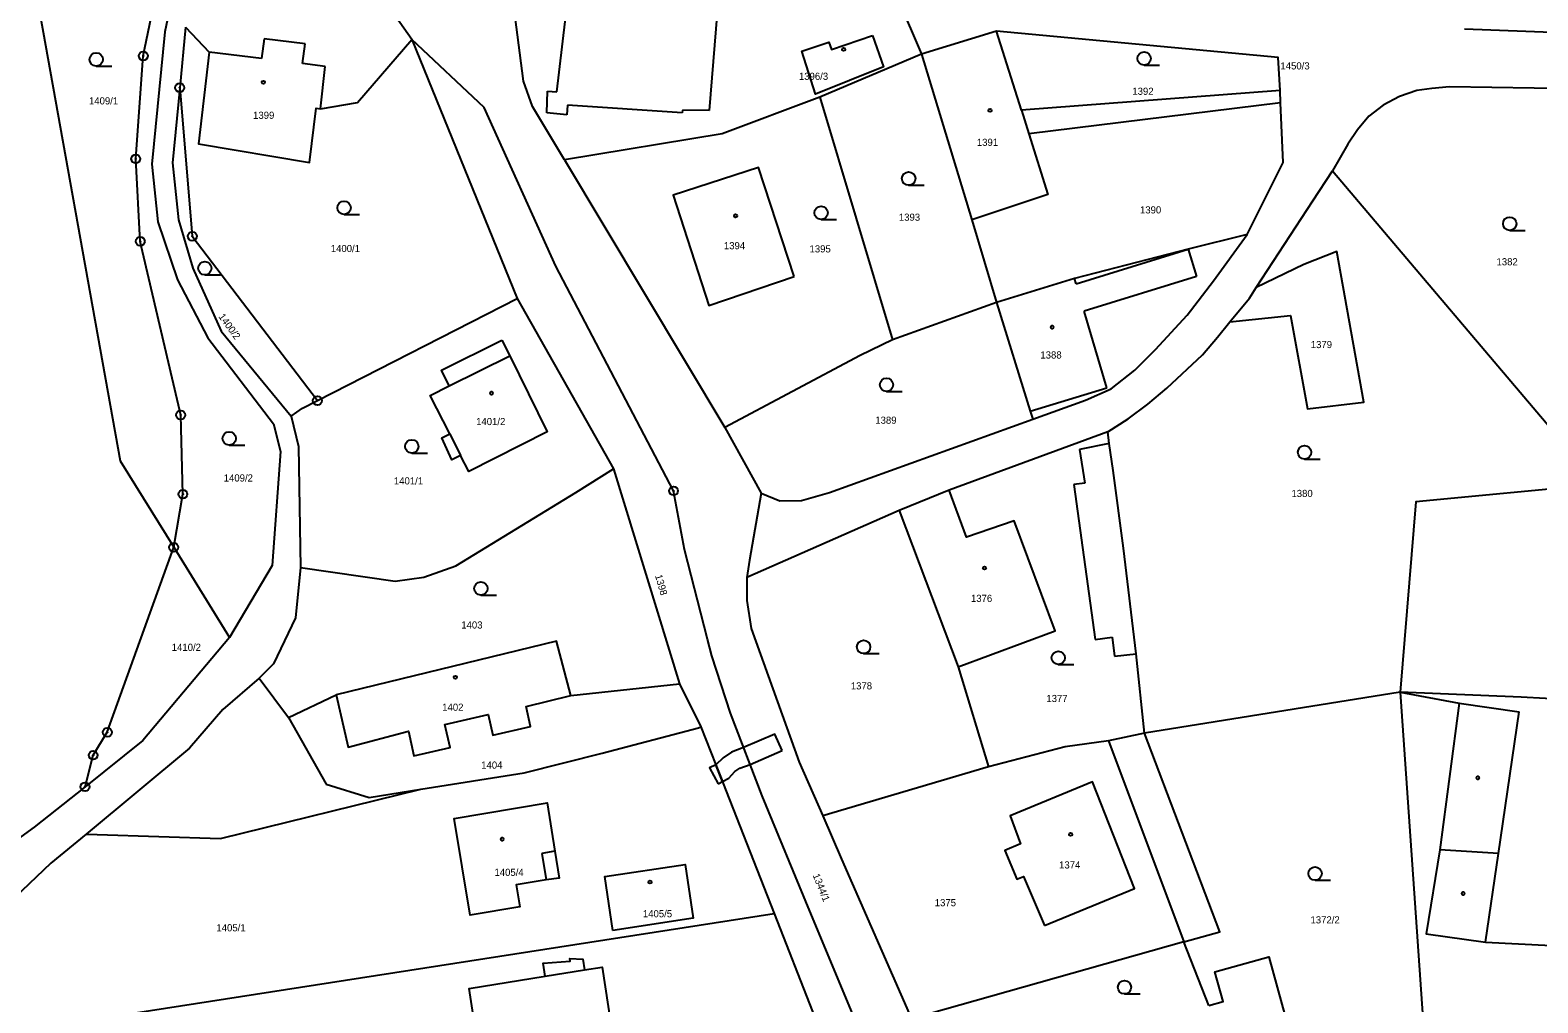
# Model space of a CAD drawing. Extents: x -587171 to -555306, y -1167727 to -1074732.
# Drawn here: x -559900.1 to -559730.7, y -1076275.6 to -1076166.3 of the extents above; entities that cross this region are included whole.
import ezdxf

# ---------------------------------------------------------------- set-up
doc = ezdxf.new("R2010")
doc.units = 0
for name, color, linetype in [('Hranice parcel', 7, 'Continuous'), ('Parcelní čísla', 7, 'Continuous'), ('Vnitřní kresba', 7, 'Continuous'), ('Věcná břemena k části', 7, 'Continuous'), ('Značky bodu BP', 7, 'Continuous'), ('Značky budov', 7, 'Continuous'), ('Značky kultur', 7, 'Continuous')]:
    doc.layers.add(name, color=color, linetype=linetype)

msp = doc.modelspace()

# ---------------------------------------------------------------- linework, layer by layer
at = {"layer": 'Hranice parcel'}
for p, q in [((-559802.6, -1076162.85), (-559799.97, -1076168.98)), ((-559882.67, -1076165.97), (-559883.32, -1076172.76)), ((-559791.56, -1076166.4), (-559799.97, -1076168.98)), ((-559728.16, -1076166.58), (-559738.97, -1076166.19)), ((-559857.26, -1076167.36), (-559845.42, -1076196.45)), ((-559799.97, -1076168.98), (-559811.4, -1076173.82)), ((-559799.97, -1076168.98), (-559794.31, -1076187.59)), ((-559883.32, -1076172.76), (-559884.12, -1076181.19)), ((-559811.4, -1076173.82), (-559803.23, -1076201.1)), ((-559759.64, -1076174.47), (-559759.69, -1076173.07)), ((-559840.08, -1076180.86), (-559822.09, -1076210.95)), ((-559753.81, -1076182.1), (-559723.95, -1076217.33)), ((-559794.31, -1076187.59), (-559791.56, -1076196.91)), ((-559867.85, -1076207.92), (-559845.42, -1076196.45)), ((-559845.42, -1076196.45), (-559834.6, -1076215.6)), ((-559791.56, -1076196.91), (-559803.23, -1076201.1)), ((-559822.09, -1076210.95), (-559818.01, -1076218.3)), ((-559779.06, -1076211.43), (-559796.86, -1076218)), ((-559834.6, -1076215.6), (-559827.15, -1076239.74)), ((-559796.86, -1076218), (-559802.48, -1076220.25)), ((-559802.48, -1076220.25), (-559819.62, -1076227.79)), ((-559802.48, -1076220.25), (-559795.86, -1076237.82)), ((-559884, -1076224.4), (-559877.73, -1076234.53)), ((-559795.86, -1076237.82), (-559792.44, -1076249.08)), ((-559839.38, -1076241.05), (-559827.15, -1076239.74)), ((-559827.15, -1076239.74), (-559824.78, -1076244.58)), ((-559746.19, -1076240.66), (-559774.92, -1076245.29)), ((-559746.19, -1076240.66), (-559742.81, -1076289.2)), ((-559792.44, -1076249.08), (-559811.08, -1076254.57)), ((-559917.53, -1076281.27), (-559816.53, -1076265.53)), ((-559770.49, -1076268.74), (-559801.09, -1076277.4)), ((-559767.68, -1076275.89), (-559770.49, -1076268.74))]:
    msp.add_line(p, q, dxfattribs=at)
for points in [[(-559884, -1076224.4), (-559882.97, -1076218.43), (-559883.21, -1076209.54), (-559887.76, -1076190.03), (-559888.26, -1076180.76), (-559887.42, -1076169.19), (-559882.41, -1076145.11)], [(-559880.6, -1076145.7), (-559884.99, -1076166.47), (-559886.45, -1076181.35), (-559885.78, -1076187.84), (-559883.56, -1076194.33), (-559880.18, -1076200.87), (-559872.79, -1076210.53), (-559872.01, -1076213.63), (-559872.94, -1076226.45), (-559877.73, -1076234.53)], [(-559857.26, -1076167.36), (-559867.39, -1076152.91), (-559877.86, -1076147.32)], [(-559840.08, -1076180.86), (-559843.68, -1076174.89), (-559844.71, -1076172.04), (-559845.91, -1076162.75), (-559845.81, -1076159.66), (-559845.67, -1076147.82)], [(-559900.38, -1076156.9), (-559890.01, -1076214.69), (-559884, -1076224.4)], [(-559882.67, -1076165.97), (-559880.03, -1076168.77), (-559881.21, -1076179.06), (-559868.73, -1076181.16), (-559868.01, -1076175.07), (-559867.5, -1076175.13), (-559863.36, -1076174.42), (-559857.26, -1076167.36)], [(-559805.5, -1076166.88), (-559804.24, -1076170.4), (-559811.89, -1076173.49), (-559813.41, -1076168.65), (-559810.38, -1076167.63), (-559810.08, -1076168.47), (-559805.5, -1076166.88)], [(-559759.69, -1076173.07), (-559788.75, -1076175.28), (-559791.56, -1076166.4)], [(-559759.69, -1076173.07), (-559759.89, -1076169.36), (-559791.56, -1076166.4)], [(-559800.97, -1076304.86), (-559794.95, -1076303.08), (-559796.9, -1076300.21), (-559799.24, -1076295.84), (-559801.24, -1076291.85), (-559803.62, -1076286.68), (-559812.53, -1076265.28), (-559817.89, -1076252.34), (-559821.44, -1076243.02), (-559823.53, -1076236.61), (-559824.03, -1076234.73), (-559826.59, -1076224.66), (-559827.84, -1076218.06), (-559841.06, -1076192.8), (-559849.12, -1076174.99), (-559857.26, -1076167.36)], [(-559883.32, -1076172.76), (-559881.91, -1076189.45), (-559867.85, -1076207.92)], [(-559811.4, -1076173.82), (-559822.38, -1076177.95), (-559840.08, -1076180.86)], [(-559726.38, -1076172.88), (-559740.65, -1076172.67), (-559742.65, -1076172.86), (-559744.33, -1076173.09), (-559746.28, -1076173.75), (-559748.1, -1076174.73), (-559749.73, -1076175.96), (-559751, -1076177.48), (-559752.09, -1076179.11), (-559753.81, -1076182.1)], [(-559759.64, -1076174.47), (-559787.92, -1076177.94), (-559785.77, -1076184.75), (-559794.31, -1076187.59)], [(-559763.38, -1076189.27), (-559759.36, -1076181.17), (-559759.64, -1076174.47)], [(-559884.12, -1076181.19), (-559883.45, -1076187.59), (-559881.85, -1076193.03), (-559878.67, -1076200.13), (-559870.79, -1076209.68)], [(-559814.28, -1076193.97), (-559818.28, -1076181.73), (-559827.87, -1076184.84), (-559823.88, -1076197.22), (-559814.28, -1076193.97)], [(-559762.38, -1076195.22), (-559756, -1076185.48), (-559753.81, -1076182.1)], [(-559763.38, -1076189.27), (-559770.01, -1076190.92), (-559782.78, -1076194.21), (-559791.56, -1076196.91)], [(-559787.48, -1076210), (-559781.55, -1076207.86), (-559778.67, -1076206.59), (-559776.02, -1076204.48), (-559773.7, -1076202.16), (-559770.13, -1076198.3), (-559767.17, -1076194.45), (-559763.38, -1076189.27)], [(-559765.32, -1076199.08), (-559758.53, -1076198.35), (-559756.6, -1076208.85), (-559750.29, -1076208.09), (-559753.32, -1076191.16), (-559757.01, -1076192.61), (-559762.38, -1076195.22)], [(-559765.32, -1076199.08), (-559763.14, -1076196.39), (-559762.38, -1076195.22)], [(-559791.56, -1076196.91), (-559787.76, -1076209.11), (-559787.48, -1076210)], [(-559779.06, -1076211.43), (-559776.74, -1076209.96), (-559774.56, -1076208.31), (-559772.43, -1076206.53), (-559768.41, -1076202.77), (-559766.71, -1076200.79), (-559765.32, -1076199.08)], [(-559847.12, -1076201.12), (-559846.24, -1076202.89), (-559842.04, -1076211.44), (-559850.83, -1076215.9), (-559851.76, -1076214.07), (-559852.74, -1076214.57), (-559853.89, -1076212.11), (-559852.98, -1076211.65), (-559855.17, -1076207.34), (-559853.03, -1076206.25), (-559853.92, -1076204.48), (-559847.12, -1076201.12)], [(-559803.23, -1076201.1), (-559806.88, -1076202.84), (-559822.09, -1076210.95)], [(-559870.79, -1076209.68), (-559869.54, -1076208.78), (-559867.85, -1076207.92)], [(-559870.79, -1076209.68), (-559869.98, -1076213.07), (-559869.77, -1076226.68)], [(-559818.01, -1076218.3), (-559815.88, -1076219.18), (-559813.45, -1076219.15), (-559810.33, -1076218.24), (-559787.48, -1076210)], [(-559774.92, -1076245.29), (-559775.85, -1076236.38), (-559777.29, -1076224.48), (-559778.44, -1076215.79), (-559778.91, -1076212.75), (-559779.06, -1076211.43)], [(-559869.77, -1076226.68), (-559859.12, -1076228.2), (-559855.88, -1076227.77), (-559852.31, -1076226.49), (-559838.82, -1076218.24), (-559834.6, -1076215.6)], [(-559795.86, -1076237.82), (-559784.95, -1076233.8), (-559789.57, -1076221.43), (-559794.91, -1076223.25), (-559796.86, -1076218)], [(-559723.95, -1076217.33), (-559744.45, -1076219.3), (-559746.19, -1076240.66)], [(-559818.01, -1076218.3), (-559819.29, -1076225.85), (-559819.62, -1076227.79)], [(-559893.96, -1076251.31), (-559893.05, -1076247.76), (-559891.46, -1076245.19), (-559884, -1076224.4)], [(-559869.77, -1076226.68), (-559870.33, -1076232.31), (-559872.78, -1076237.49), (-559874.38, -1076239.09)], [(-559819.62, -1076227.79), (-559819.6, -1076230.38), (-559819.11, -1076233.54), (-559813.74, -1076248.54), (-559811.08, -1076254.57)], [(-559877.73, -1076234.53), (-559887.46, -1076246.12), (-559893.96, -1076251.31)], [(-559839.38, -1076241.05), (-559840.97, -1076234.95), (-559865.74, -1076240.99)], [(-559874.38, -1076239.09), (-559878.48, -1076242.61), (-559882.21, -1076246.96), (-559893.84, -1076256.62)], [(-559874.38, -1076239.09), (-559871.09, -1076243.53), (-559865.74, -1076240.99)], [(-559865.74, -1076240.99), (-559864.38, -1076246.84), (-559857.63, -1076245.05), (-559857, -1076247.84), (-559852.95, -1076246.91), (-559853.54, -1076244.3), (-559848.67, -1076243.2), (-559848.15, -1076245.5), (-559843.9, -1076244.53), (-559844.41, -1076242.28), (-559839.38, -1076241.05)], [(-559721.67, -1076241.85), (-559732.61, -1076241.25), (-559746.19, -1076240.66)], [(-559746.19, -1076240.66), (-559739.57, -1076241.9), (-559741.74, -1076258.38), (-559743.29, -1076267.85), (-559736.59, -1076268.78), (-559721.03, -1076269.54), (-559711.4, -1076267.91), (-559712.16, -1076263.53), (-559709.91, -1076263.3), (-559710.52, -1076258.68), (-559712.92, -1076259.1), (-559713, -1076258.66), (-559722.83, -1076260.38), (-559721.97, -1076242.88)], [(-559893.84, -1076256.62), (-559892.61, -1076256.66), (-559878.73, -1076257.12), (-559856.24, -1076251.59), (-559844.61, -1076249.76), (-559835.87, -1076247.54), (-559825.05, -1076244.68), (-559824.78, -1076244.58)], [(-559824.78, -1076244.58), (-559823.08, -1076248.83), (-559816.53, -1076265.53)], [(-559774.92, -1076245.29), (-559778.98, -1076246.13), (-559783.85, -1076246.81), (-559792.44, -1076249.08)], [(-559770.49, -1076268.74), (-559766.45, -1076267.6), (-559774.92, -1076245.29)], [(-559893.96, -1076251.31), (-559899.66, -1076255.86), (-559913.49, -1076265.83), (-559917.76, -1076270.46), (-559920.49, -1076274.6)], [(-559786.16, -1076266.88), (-559776.04, -1076262.72), (-559780.76, -1076250.75), (-559790.02, -1076254.58), (-559788.87, -1076257.73), (-559790.63, -1076258.47), (-559789.26, -1076261.7), (-559788.53, -1076261.39), (-559786.16, -1076266.88)], [(-559841.16, -1076258.56), (-559840.68, -1076261.56), (-559842.15, -1076261.78), (-559845.51, -1076262.33), (-559845.12, -1076264.81), (-559850.7, -1076265.74), (-559852.48, -1076254.88), (-559842.03, -1076253.12), (-559841.16, -1076258.56)], [(-559811.08, -1076254.57), (-559808.95, -1076259.43), (-559801.09, -1076277.4)], [(-559893.84, -1076256.62), (-559897.8, -1076259.91), (-559908.43, -1076269.99), (-559917.53, -1076281.27)], [(-559834.65, -1076267.45), (-559835.56, -1076261.39), (-559826.55, -1076260.04), (-559825.65, -1076266.08), (-559834.65, -1076267.45)], [(-559816.53, -1076265.53), (-559812.23, -1076276.55), (-559808.4, -1076286.82)], [(-559767.68, -1076275.89), (-559766.1, -1076275.44), (-559767.03, -1076272.1), (-559760.97, -1076270.42), (-559757.74, -1076282.14), (-559764.48, -1076284.02)], [(-559849.1, -1076284.9), (-559850.79, -1076273.98), (-559842.25, -1076272.6), (-559842.49, -1076271.11), (-559839.44, -1076270.92), (-559839.49, -1076270.62), (-559838.04, -1076270.69), (-559837.85, -1076271.89), (-559835.86, -1076271.56), (-559834.16, -1076282.61), (-559837.28, -1076283.08), (-559836.67, -1076287.04), (-559845.47, -1076288.38), (-559846.07, -1076284.43), (-559849.1, -1076284.9)]]:
    msp.add_lwpolyline(points, dxfattribs=at)
at = {"layer": 'Vnitřní kresba'}
for p, q in [((-559840.95, -1076173.22), (-559838.44, -1076152.23)), ((-559822.66, -1076160.89), (-559823.84, -1076175.31)), ((-559874.14, -1076169.49), (-559880.03, -1076168.77)), ((-559873.83, -1076167.26), (-559874.14, -1076169.49)), ((-559869.22, -1076167.82), (-559873.83, -1076167.26)), ((-559869.52, -1076170.06), (-559869.22, -1076167.82)), ((-559866.98, -1076170.37), (-559869.52, -1076170.06)), ((-559867.5, -1076175.13), (-559866.98, -1076170.37)), ((-559842.09, -1076175.57), (-559842, -1076173.15)), ((-559842, -1076173.15), (-559840.95, -1076173.22)), ((-559839.81, -1076175.82), (-559842.09, -1076175.57)), ((-559839.77, -1076174.72), (-559839.81, -1076175.82)), ((-559826.86, -1076175.6), (-559839.77, -1076174.72)), ((-559826.84, -1076175.3), (-559826.86, -1076175.6)), ((-559823.84, -1076175.31), (-559826.84, -1076175.3)), ((-559788.75, -1076175.28), (-559787.92, -1076177.94)), ((-559782.6, -1076194.79), (-559770.01, -1076190.92)), ((-559770.01, -1076190.92), (-559769.08, -1076193.97)), ((-559782.6, -1076194.79), (-559782.78, -1076194.21)), ((-559769.08, -1076193.97), (-559781.71, -1076197.86)), ((-559779.15, -1076206.5), (-559781.71, -1076197.86)), ((-559853.03, -1076206.25), (-559846.24, -1076202.89)), ((-559787.76, -1076209.11), (-559779.15, -1076206.5)), ((-559852.98, -1076211.65), (-559851.76, -1076214.07)), ((-559778.91, -1076212.75), (-559782.22, -1076213.43)), ((-559782.22, -1076213.43), (-559781.63, -1076217.18)), ((-559781.63, -1076217.18), (-559782.85, -1076217.35)), ((-559782.85, -1076217.35), (-559780.45, -1076234.76)), ((-559780.45, -1076234.76), (-559778.56, -1076234.5)), ((-559778.56, -1076234.5), (-559778.31, -1076236.65)), ((-559778.31, -1076236.65), (-559775.85, -1076236.38)), ((-559739.57, -1076241.9), (-559732.83, -1076242.88)), ((-559735.14, -1076258.8), (-559732.83, -1076242.88)), ((-559871.09, -1076243.53), (-559866.88, -1076251.02)), ((-559778.98, -1076246.13), (-559770.49, -1076268.74)), ((-559866.88, -1076251.02), (-559862.04, -1076252.5)), ((-559862.04, -1076252.5), (-559856.24, -1076251.59)), ((-559841.16, -1076258.56), (-559842.63, -1076258.79)), ((-559735.14, -1076258.8), (-559741.74, -1076258.38)), ((-559842.63, -1076258.79), (-559842.15, -1076261.78)), ((-559736.59, -1076268.78), (-559735.14, -1076258.8)), ((-559842.25, -1076272.6), (-559837.85, -1076271.89))]:
    msp.add_line(p, q, dxfattribs=at)
at = {"layer": 'Věcná břemena k části'}
for points in [[(-559815.63, -1076247.24), (-559816.45, -1076245.38), (-559819.96, -1076246.9), (-559821.33, -1076247.41), (-559822.27, -1076248.05), (-559823.08, -1076248.83), (-559822.34, -1076250.71), (-559821.64, -1076250.33), (-559820.95, -1076249.61), (-559820.39, -1076249.23), (-559819.23, -1076248.82)], [(-559822.83, -1076250.97), (-559822.34, -1076250.71), (-559823.08, -1076248.83), (-559823.79, -1076249.17)]]:
    msp.add_lwpolyline(points, close=True, dxfattribs=at)
at = {"layer": 'Značky bodu BP'}
for centre, radius in [((-559887.42, -1076169.19), 0.5), ((-559887.42, -1076169.19), 0.0303), ((-559883.32, -1076172.76), 0.5), ((-559883.32, -1076172.76), 0.0303), ((-559888.26, -1076180.76), 0.5), ((-559888.26, -1076180.76), 0.0303), ((-559881.91, -1076189.45), 0.5), ((-559887.76, -1076190.03), 0.5), ((-559887.76, -1076190.03), 0.0303), ((-559881.91, -1076189.45), 0.0303), ((-559867.85, -1076207.92), 0.5), ((-559883.21, -1076209.54), 0.5), ((-559883.21, -1076209.54), 0.0303), ((-559867.85, -1076207.92), 0.0303), ((-559882.97, -1076218.43), 0.5), ((-559827.84, -1076218.06), 0.5), ((-559882.97, -1076218.43), 0.0303), ((-559827.84, -1076218.06), 0.0303), ((-559884, -1076224.4), 0.5), ((-559884, -1076224.4), 0.0303), ((-559891.46, -1076245.19), 0.5), ((-559891.46, -1076245.19), 0.0303), ((-559893.05, -1076247.76), 0.5), ((-559893.05, -1076247.76), 0.0303), ((-559893.96, -1076251.31), 0.5), ((-559893.96, -1076251.31), 0.0303)]:
    msp.add_circle(centre, radius, dxfattribs=at)
at = {"layer": 'Značky budov'}
for centre in [(-559808.73, -1076168.46), (-559873.92, -1076172.15), (-559792.27, -1076175.31), (-559820.86, -1076187.16), (-559785.29, -1076199.67), (-559848.29, -1076207.08), (-559792.9, -1076226.72), (-559852.35, -1076239.01), (-559737.47, -1076250.3), (-559783.22, -1076256.66), (-559847.1, -1076257.19), (-559830.49, -1076262.01), (-559739.12, -1076263.3)]:
    msp.add_circle(centre, 0.175, dxfattribs=at)
at = {"layer": 'Značky kultur'}
for p, q in [((-559892.7, -1076170.33), (-559890.95, -1076170.33)), ((-559774.97, -1076170.23), (-559773.22, -1076170.23)), ((-559801.42, -1076183.73), (-559799.67, -1076183.73)), ((-559864.86, -1076187), (-559863.11, -1076187)), ((-559811.26, -1076187.57), (-559809.51, -1076187.57)), ((-559733.89, -1076188.79), (-559732.14, -1076188.79)), ((-559880.5, -1076193.79), (-559878.75, -1076193.79)), ((-559803.91, -1076206.89), (-559802.16, -1076206.89)), ((-559877.76, -1076212.92), (-559876.01, -1076212.92)), ((-559857.25, -1076213.81), (-559855.5, -1076213.81)), ((-559756.94, -1076214.48), (-559755.19, -1076214.48)), ((-559849.48, -1076229.78), (-559847.73, -1076229.78)), ((-559806.48, -1076236.35), (-559804.73, -1076236.35)), ((-559784.61, -1076237.57), (-559782.86, -1076237.57)), ((-559755.76, -1076261.81), (-559754.01, -1076261.81)), ((-559777.17, -1076274.59), (-559775.42, -1076274.59))]:
    msp.add_line(p, q, dxfattribs=at)
for centre in [(-559892.7, -1076169.58), (-559774.97, -1076169.48), (-559801.42, -1076182.98), (-559864.86, -1076186.25), (-559811.26, -1076186.82), (-559733.89, -1076188.04), (-559880.5, -1076193.04), (-559803.91, -1076206.14), (-559877.76, -1076212.17), (-559857.25, -1076213.06), (-559756.94, -1076213.73), (-559849.48, -1076229.03), (-559806.48, -1076235.6), (-559784.61, -1076236.82), (-559755.76, -1076261.06), (-559777.17, -1076273.84)]:
    msp.add_circle(centre, 0.75, dxfattribs=at)

# ---------------------------------------------------------------- texts
at = {"layer": 'Parcelní čísla'}
for s, p in [('1450/3', (-559759.65, -1076170.71)), ('1396/3', (-559813.75, -1076171.88)), ('1409/1', (-559893.52, -1076174.64)), ('1392', (-559776.29, -1076173.56)), ('1399', (-559875.08, -1076176.26)), ('1391', (-559793.76, -1076179.3)), ('1393', (-559802.52, -1076187.71)), ('1390', (-559775.43, -1076186.89)), ('1400/1', (-559866.35, -1076191.23)), ('1394', (-559822.18, -1076190.91)), ('1395', (-559812.56, -1076191.27)), ('1382', (-559735.37, -1076192.72)), ('1388', (-559786.62, -1076203.19)), ('1379', (-559756.24, -1076202.02)), ('1401/2', (-559850.02, -1076210.67)), ('1389', (-559805.17, -1076210.52)), ('1409/2', (-559878.38, -1076217.01)), ('1401/1', (-559859.26, -1076217.34)), ('1380', (-559758.41, -1076218.75)), ('1376', (-559794.42, -1076230.54)), ('1403', (-559851.69, -1076233.53)), ('1410/2', (-559884.22, -1076236.04)), ('1378', (-559807.92, -1076240.37)), ('1377', (-559785.95, -1076241.79)), ('1402', (-559853.83, -1076242.77)), ('1404', (-559849.45, -1076249.27)), ('1374', (-559784.52, -1076260.49)), ('1405/4', (-559847.96, -1076261.32)), ('1405/5', (-559831.28, -1076265.97)), ('1375', (-559798.49, -1076264.73)), ('1405/1', (-559879.2, -1076267.55)), ('1372/2', (-559756.27, -1076266.66))]:
    msp.add_text(s, height=0.803, dxfattribs=at).set_placement(p)
for s, rotation, p in [('1400/2', 306, (-559879.01, -1076198.49)), ('1398', 286, (-559829.93, -1076227.58)), ('1344/1', 292, (-559812.22, -1076261.25))]:
    msp.add_text(s, height=0.803, rotation=rotation, dxfattribs=at).set_placement(p)

doc.saveas('drawing.dxf')
